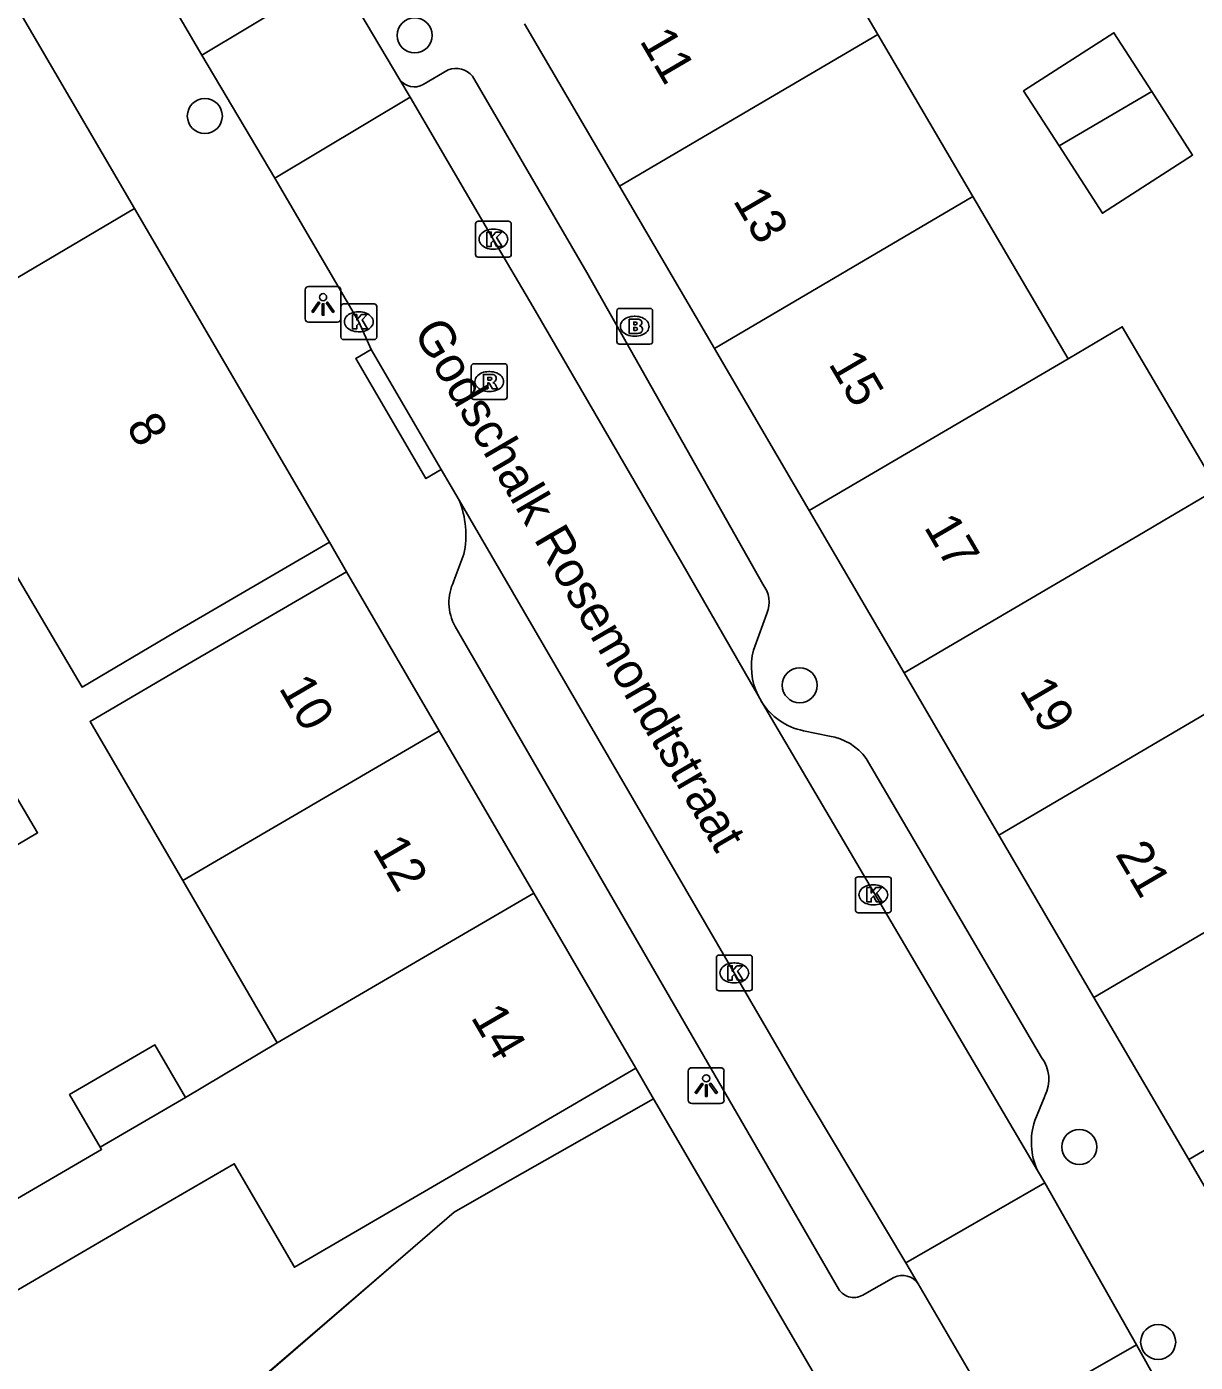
# Model space of a CAD drawing. Extents: x 161771 to 163125, y 382479 to 383177.
# Drawn here: x 162219.91 to 162252.54, y 382706.99 to 382744.26 of the extents above; entities that cross this region are included whole.
import ezdxf

# ---------------------------------------------------------------- set-up
doc = ezdxf.new("R2010")
doc.units = 0
for name, color, linetype in [('IMGEO_Boom', 7, 'Continuous'), ('IMGEO_Brandkraan', 7, 'Continuous'), ('IMGEO_Kolk', 7, 'Continuous'), ('IMGEO_Lichtpunt', 7, 'Continuous'), ('IMGEO_Muur', 7, 'Continuous'), ('IMGEO_Openbare_ruimte_label', 7, 'Continuous'), ('IMGEO_Pand', 7, 'Continuous'), ('IMGEO_Pand_nummerreeks', 7, 'Continuous'), ('IMGEO_Rijbaan_lokaal_open', 7, 'Continuous'), ('IMGEO_Rioolput', 7, 'Continuous'), ('IMGEO_Voetpad_open', 7, 'Continuous')]:
    doc.layers.add(name, color=color, linetype=linetype)

msp = doc.modelspace()

# ---------------------------------------------------------------- linework, layer by layer
at = {"layer": 'IMGEO_Boom'}
for centre in [(162230.745, 382744.018), (162224.886, 382741.77), (162241.496, 382725.885), (162249.3, 382713), (162251.503, 382707.553)]:
    msp.add_circle(centre, 0.489, dxfattribs=at)
at = {"layer": 'IMGEO_Brandkraan'}
for p, q in [((162236.388, 382735.476), (162236.388, 382736.328)), ((162236.463, 382736.402), (162237.315, 382736.402)), ((162236.876, 382736.182), (162236.901, 382736.182)), ((162237.389, 382736.328), (162237.389, 382735.476)), ((162236.899, 382735.622), (162236.874, 382735.622)), ((162237.315, 382735.402), (162236.463, 382735.402))]:
    msp.add_line(p, q, dxfattribs=at)
for points in [[(162236.388, 382735.476), (162236.388, 382736.328)], [(162236.463, 382736.402), (162237.315, 382736.402)], [(162237.389, 382736.328), (162237.389, 382735.476)], [(162236.736, 382736.102), (162236.736, 382735.702), (162236.949, 382735.702)], [(162236.967, 382736.102), (162236.736, 382736.102)], [(162236.915, 382736.021), (162236.861, 382736.021), (162236.861, 382735.945)], [(162236.861, 382735.945), (162236.914, 382735.945)], [(162236.923, 382735.869), (162236.861, 382735.869), (162236.861, 382735.788)], [(162236.861, 382735.788), (162236.923, 382735.788)], [(162237.315, 382735.402), (162236.463, 382735.402)]]:
    msp.add_lwpolyline(points, dxfattribs=at)
for centre, radius, start, end in [((162236.465, 382736.326), 0.0765, 91.552, 178.448), ((162236.465, 382736.326), 0.0765, 91.552, 178.448), ((162237.313, 382736.326), 0.0765, 1.552, 88.448), ((162237.313, 382736.326), 0.0765, 1.552, 88.448), ((162236.916, 382735.983), 0.0379, 267.8285, 90.9355), ((162236.924, 382735.828), 0.0404, 269.8759, 90.5077), ((162236.971, 382735.957), 0.145, 59.4692, 91.5367), ((162236.996, 382736.004), 0.0922, 285.5137, 58.1501), ((162237.001, 382735.812), 0.105, 301.3115, 78.989), ((162236.465, 382735.478), 0.0765, 181.552, 268.448), ((162236.465, 382735.478), 0.0765, 181.552, 268.448), ((162236.955, 382735.953), 0.251, 268.6676, 293.5347), ((162237.313, 382735.478), 0.0765, 271.552, 358.448), ((162237.313, 382735.478), 0.0765, 271.552, 358.448)]:
    msp.add_arc(centre, radius, start, end, dxfattribs=at)
for centre, major_axis, ratio, start_param, end_param in [((162236.875, 382735.902), (-0.387, 0.002), 0.722429, 4.712389, 7.853982), ((162236.9, 382735.902), (-0.39, 0.002), 0.717154, 1.570796, 4.712389)]:
    msp.add_ellipse(centre, major_axis=major_axis, ratio=ratio, start_param=start_param, end_param=end_param, dxfattribs=at)
at = {"layer": 'IMGEO_Kolk'}
for p, q in [((162232.516, 382738.832), (162233.368, 382738.832)), ((162232.441, 382737.906), (162232.441, 382738.758)), ((162232.929, 382738.612), (162232.954, 382738.612)), ((162233.442, 382738.758), (162233.442, 382737.906)), ((162232.952, 382738.052), (162232.927, 382738.052)), ((162233.368, 382737.832), (162232.516, 382737.832)), ((162228.684, 382735.603), (162228.684, 382736.455)), ((162228.759, 382736.529), (162229.611, 382736.529)), ((162229.172, 382736.309), (162229.197, 382736.309)), ((162229.685, 382736.455), (162229.685, 382735.603)), ((162229.611, 382735.529), (162228.759, 382735.529)), ((162229.195, 382735.749), (162229.17, 382735.749)), ((162243.125, 382720.537), (162243.977, 382720.537)), ((162243.05, 382719.611), (162243.05, 382720.463)), ((162243.538, 382720.317), (162243.563, 382720.317)), ((162244.051, 382720.463), (162244.051, 382719.611)), ((162243.977, 382719.537), (162243.125, 382719.537)), ((162243.561, 382719.757), (162243.536, 382719.757)), ((162239.169, 382717.429), (162239.169, 382718.281)), ((162239.244, 382718.355), (162240.096, 382718.355)), ((162240.17, 382718.281), (162240.17, 382717.429)), ((162239.657, 382718.135), (162239.682, 382718.135)), ((162239.68, 382717.575), (162239.655, 382717.575)), ((162240.096, 382717.355), (162239.244, 382717.355))]:
    msp.add_line(p, q, dxfattribs=at)
for points in [[(162232.516, 382738.832), (162233.368, 382738.832)], [(162232.441, 382737.906), (162232.441, 382738.758)], [(162232.762, 382738.532), (162232.885, 382738.532), (162232.885, 382738.381), (162233.015, 382738.532), (162233.179, 382738.532), (162233.033, 382738.381), (162233.186, 382738.132), (162233.034, 382738.132), (162232.949, 382738.296), (162232.885, 382738.229), (162232.885, 382738.132), (162232.762, 382738.132), (162232.762, 382738.532)], [(162233.442, 382738.758), (162233.442, 382737.906)], [(162233.368, 382737.832), (162232.516, 382737.832)], [(162228.684, 382735.603), (162228.684, 382736.455)], [(162228.759, 382736.529), (162229.611, 382736.529)], [(162229.005, 382736.229), (162229.128, 382736.229), (162229.128, 382736.078), (162229.258, 382736.229), (162229.422, 382736.229), (162229.276, 382736.078), (162229.429, 382735.829), (162229.277, 382735.829), (162229.192, 382735.993), (162229.128, 382735.926), (162229.128, 382735.829), (162229.005, 382735.829), (162229.005, 382736.229)], [(162229.685, 382736.455), (162229.685, 382735.603)], [(162229.611, 382735.529), (162228.759, 382735.529)], [(162243.125, 382720.537), (162243.977, 382720.537)], [(162243.05, 382719.611), (162243.05, 382720.463)], [(162243.371, 382720.237), (162243.494, 382720.237), (162243.494, 382720.086), (162243.624, 382720.237), (162243.788, 382720.237), (162243.642, 382720.086), (162243.795, 382719.837), (162243.643, 382719.837), (162243.558, 382720.001), (162243.494, 382719.934), (162243.494, 382719.837), (162243.371, 382719.837), (162243.371, 382720.237)], [(162244.051, 382720.463), (162244.051, 382719.611)], [(162243.977, 382719.537), (162243.125, 382719.537)], [(162239.169, 382717.429), (162239.169, 382718.281)], [(162239.244, 382718.355), (162240.096, 382718.355)], [(162240.17, 382718.281), (162240.17, 382717.429)], [(162239.49, 382718.055), (162239.613, 382718.055), (162239.613, 382717.904), (162239.743, 382718.055), (162239.907, 382718.055), (162239.761, 382717.904), (162239.914, 382717.655), (162239.762, 382717.655), (162239.677, 382717.819), (162239.613, 382717.752), (162239.613, 382717.655), (162239.49, 382717.655), (162239.49, 382718.055)], [(162240.096, 382717.355), (162239.244, 382717.355)]]:
    msp.add_lwpolyline(points, dxfattribs=at)
for centre, start, end in [((162232.518, 382738.756), 91.552, 178.448), ((162232.518, 382738.756), 91.552, 178.448), ((162233.366, 382738.756), 1.552, 88.448), ((162233.366, 382738.756), 1.552, 88.448), ((162232.518, 382737.908), 181.552, 268.448), ((162232.518, 382737.908), 181.552, 268.448), ((162233.366, 382737.908), 271.552, 358.448), ((162233.366, 382737.908), 271.552, 358.448), ((162228.761, 382736.453), 91.552, 178.448), ((162228.761, 382736.453), 91.552, 178.448), ((162229.609, 382736.453), 1.552, 88.448), ((162229.609, 382736.453), 1.552, 88.448), ((162228.761, 382735.605), 181.552, 268.448), ((162228.761, 382735.605), 181.552, 268.448), ((162229.609, 382735.605), 271.552, 358.448), ((162229.609, 382735.605), 271.552, 358.448), ((162243.127, 382720.461), 91.552, 178.448), ((162243.127, 382720.461), 91.552, 178.448), ((162243.975, 382720.461), 1.552, 88.448), ((162243.975, 382720.461), 1.552, 88.448), ((162243.127, 382719.613), 181.552, 268.448), ((162243.127, 382719.613), 181.552, 268.448), ((162243.975, 382719.613), 271.552, 358.448), ((162243.975, 382719.613), 271.552, 358.448), ((162239.246, 382718.279), 91.552, 178.448), ((162239.246, 382718.279), 91.552, 178.448), ((162240.094, 382718.279), 1.552, 88.448), ((162240.094, 382718.279), 1.552, 88.448), ((162239.246, 382717.431), 181.552, 268.448), ((162239.246, 382717.431), 181.552, 268.448), ((162240.094, 382717.431), 271.552, 358.448), ((162240.094, 382717.431), 271.552, 358.448)]:
    msp.add_arc(centre, 0.0765, start, end, dxfattribs=at)
for centre, major_axis, ratio, start_param, end_param in [((162232.928, 382738.332), (-0.387, 0.002), 0.722429, 4.712389, 7.853982), ((162232.953, 382738.332), (-0.39, 0.002), 0.717154, 1.570796, 4.712389), ((162229.171, 382736.029), (-0.387, 0.002), 0.722429, 4.712389, 7.853982), ((162229.196, 382736.029), (-0.39, 0.002), 0.717154, 1.570796, 4.712389), ((162243.537, 382720.037), (-0.387, 0.002), 0.722429, 4.712389, 7.853982), ((162243.562, 382720.037), (-0.39, 0.002), 0.717154, 1.570796, 4.712389), ((162239.656, 382717.855), (-0.387, 0.002), 0.722429, 4.712389, 7.853982), ((162239.681, 382717.855), (-0.39, 0.002), 0.717154, 1.570796, 4.712389)]:
    msp.add_ellipse(centre, major_axis=major_axis, ratio=ratio, start_param=start_param, end_param=end_param, dxfattribs=at)
at = {"layer": 'IMGEO_Lichtpunt'}
for p, q in [((162228.59, 382737.011), (162227.782, 382737.011)), ((162228.59, 382737.011), (162227.782, 382737.011)), ((162227.688, 382736.916), (162227.688, 382736.109)), ((162227.688, 382736.916), (162227.688, 382736.109)), ((162228.684, 382736.109), (162228.684, 382736.916)), ((162228.684, 382736.109), (162228.684, 382736.916)), ((162227.782, 382736.015), (162228.59, 382736.015)), ((162227.782, 382736.015), (162228.59, 382736.015)), ((162238.385, 382715.116), (162238.385, 382714.309)), ((162238.385, 382715.116), (162238.385, 382714.309)), ((162239.287, 382715.211), (162238.479, 382715.211)), ((162239.287, 382715.211), (162238.479, 382715.211)), ((162239.381, 382714.309), (162239.381, 382715.116)), ((162239.381, 382714.309), (162239.381, 382715.116)), ((162238.479, 382714.215), (162239.287, 382714.215)), ((162238.479, 382714.215), (162239.287, 382714.215))]:
    msp.add_line(p, q, dxfattribs=at)
for points in [[(162228.062, 382736.58), (162228.101, 382736.552), (162227.913, 382736.29), (162227.875, 382736.317), (162228.062, 382736.58)], [(162228.274, 382736.552), (162228.312, 382736.579), (162228.499, 382736.317), (162228.46, 382736.289), (162228.274, 382736.552)], [(162228.164, 382736.532), (162228.211, 382736.532), (162228.211, 382736.21), (162228.164, 382736.21), (162228.164, 382736.532)], [(162238.759, 382714.78), (162238.798, 382714.752), (162238.61, 382714.49), (162238.572, 382714.517), (162238.759, 382714.78)], [(162238.861, 382714.732), (162238.908, 382714.732), (162238.908, 382714.41), (162238.861, 382714.41), (162238.861, 382714.732)], [(162238.971, 382714.752), (162239.009, 382714.779), (162239.196, 382714.517), (162239.157, 382714.489), (162238.971, 382714.752)]]:
    msp.add_lwpolyline(points, dxfattribs=at)
for centre in [(162228.187, 382736.714), (162238.884, 382714.914)]:
    msp.add_circle(centre, 0.0994, dxfattribs=at)
for centre, start, end in [((162227.782, 382736.916), 90, 180), ((162227.782, 382736.916), 90, 180), ((162228.59, 382736.916), 0, 90), ((162228.59, 382736.916), 0, 90), ((162227.782, 382736.109), 180, 270), ((162227.782, 382736.109), 180, 270), ((162228.59, 382736.109), 270, 0), ((162228.59, 382736.109), 270, 360), ((162238.479, 382715.116), 90, 180), ((162238.479, 382715.116), 90, 180), ((162239.287, 382715.116), 0, 90), ((162239.287, 382715.116), 0, 90), ((162238.479, 382714.309), 180, 270), ((162238.479, 382714.309), 180, 270), ((162239.287, 382714.309), 270, 0), ((162239.287, 382714.309), 270, 360)]:
    msp.add_arc(centre, 0.0946, start, end, dxfattribs=at)
at = {"layer": 'IMGEO_Muur'}
msp.add_lwpolyline([(162226.034, 382706.178), (162230.485, 382710.011)], dxfattribs=at)
at = {"layer": 'IMGEO_Pand'}
for points in [[(162241.018, 382748.57), (162243.674, 382744.045)], [(162222.921, 382739.185), (162217.497, 382748.465)], [(162236.463, 382739.813), (162233.814, 382744.342)], [(162236.463, 382739.813), (162243.674, 382744.045)], [(162243.674, 382744.045), (162246.33, 382739.522)], [(162248.736, 382740.935), (162247.747, 382742.471), (162250.266, 382744.093), (162251.323, 382742.453)], [(162251.323, 382742.453), (162252.465, 382740.679), (162249.946, 382739.057), (162248.736, 382740.935)], [(162248.736, 382740.935), (162251.323, 382742.453)], [(162239.112, 382735.285), (162236.463, 382739.813)], [(162215.993, 382735.097), (162222.921, 382739.185)], [(162222.921, 382739.185), (162228.363, 382729.876)], [(162246.33, 382739.522), (162239.112, 382735.285)], [(162246.33, 382739.522), (162248.986, 382734.998)], [(162248.986, 382734.998), (162250.502, 382735.888), (162253.157, 382731.364)], [(162228.363, 382729.876), (162224.043, 382727.359), (162221.458, 382725.833), (162215.993, 382735.097)], [(162241.761, 382730.758), (162239.112, 382735.285)], [(162248.986, 382734.998), (162241.761, 382730.758)], [(162244.41, 382726.229), (162251.091, 382730.15), (162251.642, 382730.474), (162253.157, 382731.364)], [(162244.41, 382726.229), (162241.761, 382730.758)], [(162224.269, 382720.437), (162221.681, 382724.877), (162224.524, 382726.534), (162228.844, 382729.051)], [(162228.844, 382729.051), (162231.433, 382724.612)], [(162255.813, 382726.839), (162254.298, 382725.95), (162247.059, 382721.701)], [(162247.059, 382721.701), (162244.41, 382726.229)], [(162231.433, 382724.612), (162224.269, 382720.437)], [(162234.074, 382720.083), (162231.433, 382724.612)], [(162216.501, 382722.076), (162217.596, 382720.219), (162220.216, 382721.764), (162219.12, 382723.621), (162216.501, 382722.076)], [(162247.059, 382721.701), (162249.707, 382717.173)], [(162256.954, 382721.426), (162249.707, 382717.173)], [(162226.908, 382715.906), (162224.269, 382720.437)], [(162234.074, 382720.083), (162226.908, 382715.906)], [(162236.924, 382715.197), (162234.074, 382720.083)], [(162249.707, 382717.173), (162252.357, 382712.645)], [(162252.357, 382712.645), (162259.61, 382716.902)], [(162221.964, 382712.996), (162221.111, 382714.46), (162223.493, 382715.848), (162224.346, 382714.383)], [(162224.346, 382714.383), (162226.908, 382715.906)], [(162236.924, 382715.197), (162232.604, 382712.681), (162227.388, 382709.643), (162225.706, 382712.53), (162223.113, 382711.021), (162218.126, 382708.119), (162217.014, 382710.028), (162222.001, 382712.932), (162221.964, 382712.996)], [(162224.346, 382714.383), (162221.964, 382712.996)], [(162228.96, 382702.304), (162226.315, 382706.409), (162230.485, 382710.011), (162231.844, 382711.182), (162233.062, 382711.873), (162237.411, 382714.338)], [(162245.532, 382700.458), (162237.411, 382714.338)], [(162255.137, 382707.892), (162252.357, 382712.645)]]:
    msp.add_lwpolyline(points, dxfattribs=at)
at = {"layer": 'IMGEO_Rijbaan_lokaal_open'}
for points in [[(162224.804, 382743.465), (162221.559, 382749.005), (162220.966, 382750), (162215.701, 382758.834)], [(162228.58, 382745.736), (162224.804, 382743.465)], [(162228.832, 382745.311), (162230.332, 382742.781)], [(162226.845, 382740.037), (162224.804, 382743.465)], [(162230.623, 382742.292), (162230.332, 382742.781)], [(162230.623, 382742.292), (162226.845, 382740.037)], [(162240.333, 382725.594), (162238.205, 382729.302), (162234.047, 382736.457), (162232.936, 382738.331), (162230.623, 382742.292)], [(162229.532, 382735.257), (162229.182, 382736.029), (162226.845, 382740.037)], [(162229.532, 382735.257), (162231.488, 382731.904)], [(162231.986, 382731.05), (162231.488, 382731.904)], [(162244.461, 382709.761), (162241.356, 382714.944), (162241.28, 382715.074), (162231.986, 382731.05)], [(162240.333, 382725.594), (162240.424, 382725.433)], [(162240.424, 382725.433), (162248.135, 382712.341)], [(162248.135, 382712.341), (162248.339, 382711.995)], [(162248.339, 382711.995), (162244.461, 382709.761)], [(162248.339, 382711.995), (162250.899, 382707.475)], [(162244.804, 382709.179), (162244.461, 382709.761)], [(162246.886, 382705.607), (162246.756, 382705.826), (162244.804, 382709.179)], [(162247.076, 382705.287), (162250.899, 382707.475)], [(162250.899, 382707.475), (162251.47, 382706.467)]]:
    msp.add_lwpolyline(points, dxfattribs=at)
at = {"layer": 'IMGEO_Rioolput'}
for p, q in [((162232.326, 382733.932), (162232.326, 382734.784)), ((162232.401, 382734.858), (162233.253, 382734.858)), ((162233.327, 382734.784), (162233.327, 382733.932)), ((162232.814, 382734.638), (162232.839, 382734.638)), ((162232.837, 382734.078), (162232.812, 382734.078)), ((162233.253, 382733.858), (162232.401, 382733.858))]:
    msp.add_line(p, q, dxfattribs=at)
for points in [[(162232.326, 382733.932), (162232.326, 382734.784)], [(162232.401, 382734.858), (162233.253, 382734.858)], [(162233.327, 382734.784), (162233.327, 382733.932)], [(162232.915, 382734.556), (162232.663, 382734.558), (162232.663, 382734.158)], [(162232.663, 382734.158), (162232.787, 382734.158), (162232.787, 382734.32), (162232.798, 382734.32)], [(162232.841, 382734.477), (162232.787, 382734.477), (162232.787, 382734.396)], [(162232.787, 382734.396), (162232.839, 382734.396)], [(162232.845, 382734.291), (162232.916, 382734.158), (162233.056, 382734.158), (162232.991, 382734.284)], [(162233.253, 382733.858), (162232.401, 382733.858)]]:
    msp.add_lwpolyline(points, dxfattribs=at)
for centre, radius, start, end in [((162232.403, 382734.782), 0.0765, 91.552, 178.448), ((162232.403, 382734.782), 0.0765, 91.552, 178.448), ((162233.251, 382734.782), 0.0765, 1.552, 88.448), ((162233.251, 382734.782), 0.0765, 1.552, 88.448), ((162232.797, 382734.267), 0.0533, 26.0293, 88.6989), ((162232.823, 382734.585), 0.19, 274.7715, 282.9687), ((162232.847, 382734.381), 0.0964, 77.0061, 93.1865), ((162232.861, 382734.438), 0.0378, 276.6634, 79.6772), ((162232.914, 382734.446), 0.109, 350.3612, 89.416), ((162232.912, 382734.446), 0.112, 277.5842, 350.9817), ((162232.896, 382734.231), 0.108, 29.5134, 73.7905), ((162232.403, 382733.934), 0.0765, 181.552, 268.448), ((162232.403, 382733.934), 0.0765, 181.552, 268.448), ((162233.251, 382733.934), 0.0765, 271.552, 358.448), ((162233.251, 382733.934), 0.0765, 271.552, 358.448)]:
    msp.add_arc(centre, radius, start, end, dxfattribs=at)
for centre, major_axis, ratio, start_param, end_param in [((162232.813, 382734.358), (-0.387, 0.002), 0.722429, 4.712389, 7.853982), ((162232.838, 382734.358), (-0.39, 0.002), 0.717154, 1.570796, 4.712389)]:
    msp.add_ellipse(centre, major_axis=major_axis, ratio=ratio, start_param=start_param, end_param=end_param, dxfattribs=at)
at = {"layer": 'IMGEO_Voetpad_open'}
for points in [[(162230.981, 382742.645), (162231.683, 382743.055)], [(162232.358, 382742.882), (162235.552, 382737.403), (162240.461, 382728.704)], [(162231.488, 382731.904), (162231.057, 382731.652), (162229.101, 382735.005), (162229.532, 382735.257)], [(162228.844, 382729.051), (162228.363, 382729.876)], [(162232.121, 382729.543), (162231.842, 382728.794)], [(162240.575, 382727.891), (162240.207, 382726.863)], [(162231.879, 382727.525), (162242.582, 382709.038)], [(162241.602, 382724.616), (162242.325, 382724.463)], [(162243.353, 382723.841), (162248.249, 382715.5)], [(162237.411, 382714.338), (162236.924, 382715.197)], [(162248.338, 382714.421), (162248.058, 382713.735)], [(162243.3, 382708.892), (162244.127, 382709.357)]]:
    msp.add_lwpolyline(points, dxfattribs=at)
for centre, radius, start, end in [((162231.901, 382742.504), 0.593, 39.6418, 111.6077), ((162230.734, 382743.084), 0.503, 216.96, 299.3695), ((162229.539, 382730.071), 2.636, 348.4385, 21.7995), ((162233.051, 382728.194), 1.35, 153.6195, 209.7207), ((162239.85, 382728.204), 0.79, 336.6679, 39.2962), ((162241.963, 382726.397), 1.817, 165.1228, 206.2179), ((162241.952, 382726.379), 1.798, 211.7556, 258.7581), ((162242.093, 382722.919), 1.561, 36.1913, 81.4559), ((162247.435, 382714.89), 1.017, 332.5634, 36.8672), ((162249.878, 382713.136), 1.916, 161.7956, 204.5276), ((162244.366, 382708.888), 0.526, 33.5762, 116.9616), ((162243.008, 382709.297), 0.499, 211.2601, 305.752)]:
    msp.add_arc(centre, radius, start, end, dxfattribs=at)

# ---------------------------------------------------------------- texts
at = {"layer": 'IMGEO_Openbare_ruimte_label'}
msp.add_text('Godschalk Rosemondtstraat', height=1, rotation=300.2069, dxfattribs=at).set_placement((162230.69, 382735.751))
at = {"layer": 'IMGEO_Pand_nummerreeks'}
for s, rotation, p in [('11', 300.3278, (162237.009, 382743.871)), ('13', 300.3278, (162239.617, 382739.413)), ('15', 300.3278, (162242.282, 382734.857)), ('8', 300.3104, (162222.673, 382733.109)), ('17', 300.3264, (162244.948, 382730.301)), ('10', 300.2518, (162226.935, 382725.811)), ('19', 300.3264, (162247.613, 382725.745)), ('12', 300.2518, (162229.548, 382721.333)), ('21', 300.3264, (162250.289, 382721.17)), ('14', 300.252, (162232.295, 382716.623))]:
    msp.add_text(s, height=1, rotation=rotation, dxfattribs=at).set_placement(p)

doc.saveas('drawing.dxf')
